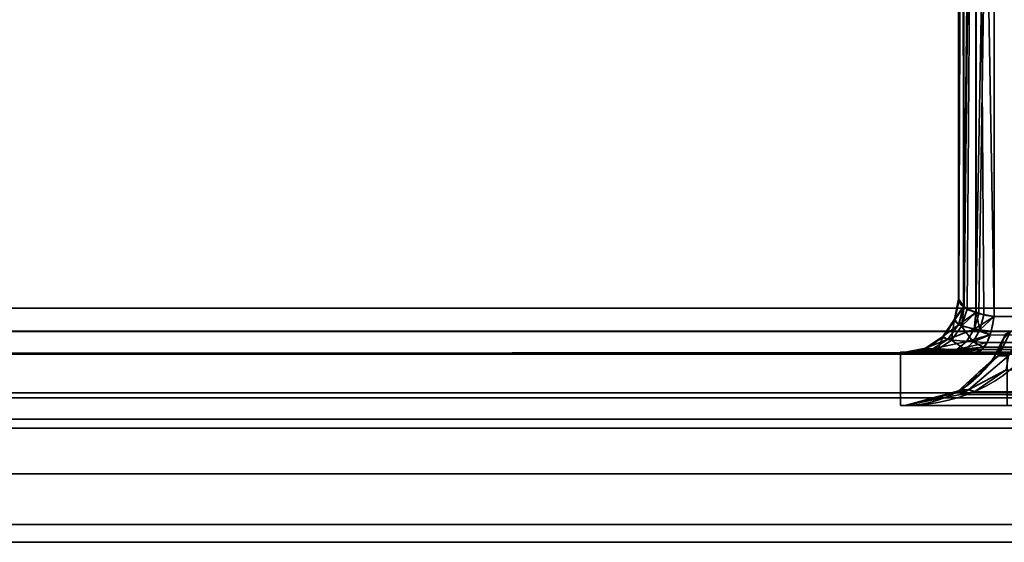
# Model space of a CAD drawing. Header units: millimetres. Extents: x -603 to 3703, y -115 to 249.
# Tile 678 of 1056: x 2448.02 to 2460.96, y -33.3 to -26.43. Entities that reach past the tile are written whole.
import ezdxf

# ---------------------------------------------------------------- set-up
doc = ezdxf.new("R2010")
doc.units = ezdxf.units.MM
doc.layers.add('151', color=7, linetype='Continuous', true_color=0xffffff)

# ---------------------------------------------------------------- blocks, each defined once
blk = doc.blocks.new('UG_SURFACE_204')
at = {"layer": '151', "color": 252, "linetype": 'Continuous', "lineweight": 35}
for points in [[(2470.868, -6.827, 1160.357), (2460.827, -16.868, 1160.357), (2460.827, -30.332, 1165.419), (2480.253, -30.332, 1172.723)], [(2460.57, -16.926, 1160.202), (2460.417, -17.002, 1160.001), (2460.424, -30.198, 1164.96)], [(2460.433, -30.196, 1007.545), (2460.417, -17.002, 1012.499), (2460.57, -16.926, 1012.298)], [(2460.582, -16.92, 1160.219), (2460.57, -16.926, 1160.202), (2460.424, -30.198, 1164.96)], [(2460.424, -30.198, 1164.96), (2460.433, -30.21, 1165.002), (2460.582, -16.92, 1160.219)], [(2460.433, -30.21, 1165.002), (2460.59, -30.278, 1165.234), (2460.582, -16.92, 1160.219)], [(2460.57, -16.926, 1012.298), (2460.475, -30.236, 1007.41), (2460.433, -30.196, 1007.545)], [(2460.57, -16.926, 1012.298), (2460.594, -30.276, 1007.272), (2460.475, -30.236, 1007.41)], [(2460.57, -16.926, 1012.298), (2460.582, -16.92, 1012.281), (2460.594, -30.276, 1007.272)], [(2460.599, -16.916, 1160.228), (2460.582, -16.92, 1160.219), (2460.59, -30.278, 1165.234)], [(2460.594, -30.276, 1007.272), (2460.582, -16.92, 1012.281), (2460.599, -16.916, 1012.272)], [(2460.827, -16.868, 1160.357), (2460.599, -16.916, 1160.228), (2460.59, -30.278, 1165.234)], [(2460.59, -30.278, 1165.234), (2460.627, -30.294, 1165.288), (2460.827, -16.868, 1160.357)], [(2460.599, -16.916, 1012.272), (2460.693, -30.31, 1007.157), (2460.594, -30.276, 1007.272)], [(2460.599, -16.916, 1012.272), (2460.827, -16.868, 1012.143), (2460.827, -30.332, 1007.081)], [(2460.599, -16.916, 1012.272), (2460.827, -30.332, 1007.081), (2460.693, -30.31, 1007.157)], [(2460.627, -30.294, 1165.288), (2460.827, -30.332, 1165.419), (2460.827, -16.868, 1160.357)], [(2484.332, -26.252, 999.777), (2480.253, -30.332, 999.777), (2460.827, -30.332, 1007.081), (2460.827, -16.868, 1012.143)], [(2460.417, -17.002, 1160.001), (2460.414, -17.007, 1159.987), (2460.359, -30.1, 1164.627)], [(2460.359, -30.1, 1164.627), (2460.424, -30.198, 1164.96), (2460.417, -17.002, 1160.001)], [(2460.414, -17.007, 1159.987), (2460.359, -17.1, 1159.739), (2460.359, -30.1, 1164.627)], [(2460.414, -17.007, 1012.513), (2460.365, -30.131, 1007.768), (2460.359, -30.1, 1007.873)], [(2460.359, -30.1, 1007.873), (2460.359, -17.1, 1012.761), (2460.414, -17.007, 1012.513)], [(2460.414, -17.007, 1012.513), (2460.433, -30.196, 1007.545), (2460.365, -30.131, 1007.768)], [(2460.414, -17.007, 1012.513), (2460.417, -17.002, 1012.499), (2460.433, -30.196, 1007.545)], [(2460.359, -30.1, 1007.873), (2460.359, -30.1, 1164.627), (2460.359, -17.1, 1159.739), (2460.359, -17.1, 1012.761)], [(2460.303, -30.389, 1007.761), (2460.365, -30.131, 1007.768), (2460.433, -30.196, 1007.545)], [(2460.365, -30.131, 1007.768), (2460.303, -30.389, 1007.761), (2460.306, -30.368, 1007.873)], [(2460.424, -30.198, 1164.96), (2460.359, -30.1, 1164.627), (2460.306, -30.368, 1164.627)], [(2460.306, -30.368, 1007.873), (2460.306, -30.368, 1164.627), (2460.359, -30.1, 1164.627), (2460.359, -30.1, 1007.873)], [(2460.306, -30.368, 1007.873), (2460.359, -30.1, 1007.873), (2460.365, -30.131, 1007.768)], [(2460.402, -30.459, 1007.365), (2460.303, -30.389, 1007.761), (2460.433, -30.196, 1007.545)], [(2460.306, -30.368, 1164.627), (2460.359, -30.442, 1165.036), (2460.424, -30.198, 1164.96)], [(2460.359, -30.442, 1165.036), (2460.433, -30.21, 1165.002), (2460.424, -30.198, 1164.96)], [(2460.59, -30.278, 1165.234), (2460.433, -30.21, 1165.002), (2460.359, -30.442, 1165.036)], [(2460.359, -30.442, 1165.036), (2460.565, -30.497, 1165.361), (2460.59, -30.278, 1165.234)], [(2460.433, -30.196, 1007.545), (2460.475, -30.236, 1007.41), (2460.402, -30.459, 1007.365)], [(2460.402, -30.459, 1007.365), (2460.475, -30.236, 1007.41), (2460.594, -30.276, 1007.272)], [(2460.639, -30.507, 1007.075), (2460.402, -30.459, 1007.365), (2460.594, -30.276, 1007.272)], [(2460.565, -30.497, 1165.361), (2460.627, -30.294, 1165.288), (2460.59, -30.278, 1165.234)], [(2460.594, -30.276, 1007.272), (2460.693, -30.31, 1007.157), (2460.639, -30.507, 1007.075)], [(2460.269, -30.641, 1007.282), (2460.151, -30.606, 1007.743), (2460.303, -30.389, 1007.761)], [(2460.303, -30.389, 1007.761), (2460.151, -30.606, 1007.743), (2460.154, -30.595, 1007.873)], [(2460.359, -30.442, 1165.036), (2460.306, -30.368, 1164.627), (2460.154, -30.595, 1164.627)], [(2460.154, -30.595, 1007.873), (2460.154, -30.595, 1164.627), (2460.306, -30.368, 1164.627), (2460.306, -30.368, 1007.873)], [(2460.154, -30.595, 1007.873), (2460.306, -30.368, 1007.873), (2460.303, -30.389, 1007.761)], [(2460.303, -30.389, 1007.761), (2460.402, -30.459, 1007.365), (2460.269, -30.641, 1007.282)], [(2460.827, -30.332, 1165.419), (2460.627, -30.294, 1165.288), (2460.565, -30.497, 1165.361)], [(2460.565, -30.497, 1165.361), (2460.791, -30.522, 1165.515), (2460.827, -30.332, 1165.419)], [(2460.639, -30.507, 1007.075), (2460.693, -30.31, 1007.157), (2460.827, -30.332, 1007.081)], [(2460.827, -30.332, 1007.081), (2460.791, -30.522, 1006.985), (2460.639, -30.507, 1007.075)], [(2480.253, -30.332, 1172.723), (2460.827, -30.332, 1165.419), (2460.791, -30.522, 1165.515)], [(2460.791, -30.522, 1165.515), (2480.2, -30.577, 1172.862), (2480.253, -30.332, 1172.723)], [(2480.253, -30.332, 999.777), (2480.2, -30.577, 999.638), (2460.791, -30.522, 1006.985)], [(2460.791, -30.522, 1006.985), (2460.827, -30.332, 1007.081), (2480.253, -30.332, 999.777)], [(2460.154, -30.595, 1164.627), (2460.218, -30.632, 1165.102), (2460.359, -30.442, 1165.036)], [(2460.565, -30.497, 1165.361), (2460.359, -30.442, 1165.036), (2460.218, -30.632, 1165.102)], [(2460.218, -30.632, 1165.102), (2460.465, -30.659, 1165.48), (2460.565, -30.497, 1165.361)], [(2460.554, -30.664, 1006.945), (2460.269, -30.641, 1007.282), (2460.402, -30.459, 1007.365)], [(2460.402, -30.459, 1007.365), (2460.639, -30.507, 1007.075), (2460.554, -30.664, 1006.945)], [(2460.565, -30.497, 1165.361), (2460.465, -30.659, 1165.48), (2460.773, -30.571, 1165.563)], [(2460.773, -30.571, 1006.937), (2460.554, -30.664, 1006.945), (2460.639, -30.507, 1007.075)], [(2460.773, -30.571, 1165.563), (2460.791, -30.522, 1165.515), (2460.565, -30.497, 1165.361)], [(2460.639, -30.507, 1007.075), (2460.791, -30.522, 1006.985), (2460.773, -30.571, 1006.937)], [(2460.791, -30.522, 1165.515), (2460.773, -30.571, 1165.563), (2480.2, -30.577, 1172.862)], [(2480.2, -30.577, 999.638), (2460.773, -30.571, 1006.937), (2460.791, -30.522, 1006.985)], [(2460.945, -30.632, 1164.35), (2461.045, -30.527, 1164.566), (2460.888, -30.848, 1164.697)], [(2461.017, -30.848, 1164.883), (2460.888, -30.848, 1164.697), (2461.045, -30.527, 1164.566), (2461.195, -30.527, 1164.782)], [(2460.888, -30.848, 1007.803), (2461.045, -30.527, 1007.934), (2460.945, -30.632, 1008.15)], [(2460.888, -30.848, 1007.803), (2461.017, -30.848, 1007.617), (2461.195, -30.527, 1007.718), (2461.045, -30.527, 1007.934)], [(2460.945, -30.632, 1164.35), (2460.98, -30.565, 1164.314), (2461.045, -30.527, 1164.566)], [(2461.045, -30.527, 1007.934), (2460.98, -30.565, 1008.186), (2460.945, -30.632, 1008.15)], [(2460.218, -30.632, 1165.102), (2460.154, -30.595, 1164.627), (2459.927, -30.747, 1164.627)], [(2459.927, -30.747, 1007.873), (2459.927, -30.747, 1164.627), (2460.154, -30.595, 1164.627), (2460.154, -30.595, 1007.873)], [(2459.927, -30.747, 1007.873), (2460.154, -30.595, 1007.873), (2460.151, -30.606, 1007.743)], [(2460.151, -30.606, 1007.743), (2459.929, -30.75, 1007.717), (2459.927, -30.747, 1007.873)], [(2459.927, -30.747, 1164.627), (2460.025, -30.757, 1165.191), (2460.218, -30.632, 1165.102)], [(2460.092, -30.759, 1007.173), (2459.929, -30.75, 1007.717), (2460.151, -30.606, 1007.743)], [(2460.465, -30.659, 1165.48), (2460.218, -30.632, 1165.102), (2460.025, -30.757, 1165.191)], [(2460.025, -30.757, 1165.191), (2460.337, -30.764, 1165.633), (2460.465, -30.659, 1165.48)], [(2460.151, -30.606, 1007.743), (2460.269, -30.641, 1007.282), (2460.092, -30.759, 1007.173)], [(2460.446, -30.765, 1006.781), (2460.092, -30.759, 1007.173), (2460.269, -30.641, 1007.282)], [(2460.269, -30.641, 1007.282), (2460.554, -30.664, 1006.945), (2460.446, -30.765, 1006.781)], [(2460.737, -30.671, 1165.659), (2460.465, -30.659, 1165.48), (2460.337, -30.764, 1165.633)], [(2460.691, -30.735, 1006.721), (2460.446, -30.765, 1006.781), (2460.554, -30.664, 1006.945)], [(2460.465, -30.659, 1165.48), (2460.737, -30.671, 1165.659), (2460.773, -30.571, 1165.563)], [(2460.773, -30.571, 1006.937), (2460.737, -30.671, 1006.841), (2460.554, -30.664, 1006.945)], [(2460.554, -30.664, 1006.945), (2460.737, -30.671, 1006.841), (2460.691, -30.735, 1006.721)], [(2480.2, -30.578, 999.637), (2460.691, -30.735, 1006.721), (2460.737, -30.671, 1006.841)], [(2480.2, -30.578, 999.637), (2480.118, -30.741, 999.42), (2460.691, -30.735, 1006.721)], [(2480.2, -30.578, 1172.863), (2460.773, -30.571, 1165.563), (2460.737, -30.671, 1165.659)], [(2480.2, -30.578, 999.637), (2460.737, -30.671, 1006.841), (2460.773, -30.571, 1006.937)], [(2480.118, -30.741, 1173.08), (2480.2, -30.578, 1172.863), (2460.737, -30.671, 1165.659)], [(2480.2, -30.578, 1172.863), (2480.2, -30.577, 1172.862), (2460.773, -30.571, 1165.563)], [(2460.773, -30.571, 1006.937), (2480.2, -30.577, 999.638), (2480.2, -30.578, 999.637)], [(2460.888, -30.848, 1164.697), (2460.811, -30.895, 1164.489), (2460.945, -30.632, 1164.35)], [(2460.811, -30.895, 1008.011), (2460.945, -30.632, 1164.35), (2460.811, -30.895, 1164.489)], [(2460.811, -30.895, 1008.011), (2460.945, -30.632, 1008.15), (2460.945, -30.632, 1164.35)], [(2460.945, -30.632, 1008.15), (2460.811, -30.895, 1008.011), (2460.888, -30.848, 1007.803)], [(2460.98, -30.565, 1164.314), (2460.945, -30.632, 1008.15), (2460.98, -30.565, 1008.186)], [(2460.98, -30.565, 1164.314), (2460.945, -30.632, 1164.35), (2460.945, -30.632, 1008.15)], [(2459.6, -30.8, 981.25), (2459.6, -30.8, 1166.25), (2459.659, -30.8, 1007.873)], [(2459.659, -30.8, 1007.873), (2459.67, -30.8, 1007.686), (2459.6, -30.8, 981.25)], [(2459.67, -30.8, 1007.686), (2459.891, -30.8, 1007.049), (2459.6, -30.8, 981.25)], [(2459.6, -30.8, 1166.25), (2459.659, -30.8, 1164.627), (2459.659, -30.8, 1007.873)], [(2459.6, -30.8, 1166.25), (2461, -30.8, 1166.25), (2460.594, -30.8, 1166.038)], [(2459.6, -30.8, 981.25), (2460.326, -30.8, 1006.599), (2460.594, -30.8, 1006.462)], [(2459.6, -30.8, 1166.25), (2459.806, -30.8, 1165.294), (2459.659, -30.8, 1164.627)], [(2460.594, -30.8, 1166.038), (2460.194, -30.8, 1165.803), (2459.6, -30.8, 1166.25)], [(2459.6, -30.8, 981.25), (2459.891, -30.8, 1007.049), (2460.326, -30.8, 1006.599)], [(2460.194, -30.8, 1165.803), (2459.806, -30.8, 1165.294), (2459.6, -30.8, 1166.25)], [(2460.594, -30.8, 1006.462), (2480.02, -30.8, 999.159), (2480.02, -30.8, 981.25), (2459.6, -30.8, 981.25)], [(2459.6, -31.5, 1166.25), (2459.6, -30.8, 1166.25), (2459.6, -30.8, 981.25), (2459.6, -31.5, 981.25)], [(2459.6, -31.5, 1166.25), (2461, -31.5, 1166.25), (2461, -30.8, 1166.25), (2459.6, -30.8, 1166.25)], [(2480.02, -31.5, 981.25), (2459.6, -31.5, 981.25), (2459.6, -30.8, 981.25), (2480.02, -30.8, 981.25)], [(2460.025, -30.757, 1165.191), (2459.927, -30.747, 1164.627), (2459.659, -30.8, 1164.627)], [(2459.659, -30.8, 1007.873), (2459.659, -30.8, 1164.627), (2459.927, -30.747, 1164.627), (2459.927, -30.747, 1007.873)], [(2459.659, -30.8, 1007.873), (2459.927, -30.747, 1007.873), (2459.929, -30.75, 1007.717)], [(2459.929, -30.75, 1007.717), (2459.67, -30.8, 1007.686), (2459.659, -30.8, 1007.873)], [(2459.659, -30.8, 1164.627), (2459.806, -30.8, 1165.294), (2460.025, -30.757, 1165.191)], [(2459.67, -30.8, 1007.686), (2459.929, -30.75, 1007.717), (2460.092, -30.759, 1007.173)], [(2460.092, -30.759, 1007.173), (2459.891, -30.8, 1007.049), (2459.67, -30.8, 1007.686)], [(2460.337, -30.764, 1165.633), (2460.025, -30.757, 1165.191), (2459.806, -30.8, 1165.294)], [(2459.806, -30.8, 1165.294), (2460.194, -30.8, 1165.803), (2460.337, -30.764, 1165.633)], [(2459.891, -30.8, 1007.049), (2460.092, -30.759, 1007.173), (2460.446, -30.765, 1006.781)], [(2460.446, -30.765, 1006.781), (2460.326, -30.8, 1006.599), (2459.891, -30.8, 1007.049)], [(2460.669, -30.767, 1165.839), (2460.337, -30.764, 1165.633), (2460.194, -30.8, 1165.803)], [(2460.194, -30.8, 1165.803), (2460.594, -30.8, 1166.038), (2460.669, -30.767, 1165.839)], [(2460.326, -30.8, 1006.599), (2460.446, -30.765, 1006.781), (2460.669, -30.767, 1006.661)], [(2460.669, -30.767, 1006.661), (2460.594, -30.8, 1006.462), (2460.326, -30.8, 1006.599)], [(2460.337, -30.764, 1165.633), (2460.691, -30.735, 1165.779), (2460.737, -30.671, 1165.659)], [(2460.337, -30.764, 1165.633), (2460.669, -30.767, 1165.839), (2460.691, -30.735, 1165.779)], [(2460.691, -30.735, 1006.721), (2460.669, -30.767, 1006.661), (2460.446, -30.765, 1006.781)], [(2480.117, -30.743, 999.417), (2460.594, -30.8, 1006.462), (2460.669, -30.767, 1006.661)], [(2480.117, -30.743, 999.417), (2480.02, -30.8, 999.159), (2460.594, -30.8, 1006.462)], [(2460.669, -30.767, 1165.839), (2460.594, -30.8, 1166.038), (2480.02, -30.8, 1173.341)], [(2480.02, -30.8, 1173.341), (2460.594, -30.8, 1166.038), (2461, -30.8, 1166.25)], [(2480.117, -30.743, 1173.082), (2460.691, -30.735, 1165.779), (2460.669, -30.767, 1165.839)], [(2480.117, -30.743, 999.417), (2460.669, -30.767, 1006.661), (2460.691, -30.735, 1006.721)], [(2480.02, -30.8, 1173.341), (2480.117, -30.743, 1173.082), (2460.669, -30.767, 1165.839)], [(2460.737, -30.671, 1165.659), (2460.691, -30.735, 1165.779), (2480.118, -30.741, 1173.08)], [(2480.117, -30.743, 1173.082), (2480.118, -30.741, 1173.08), (2460.691, -30.735, 1165.779)], [(2460.691, -30.735, 1006.721), (2480.118, -30.741, 999.42), (2480.117, -30.743, 999.417)], [(2460.626, -31.065, 1164.682), (2460.888, -30.848, 1164.697), (2460.415, -31.295, 1165.082)], [(2460.491, -31.295, 1165.191), (2460.415, -31.295, 1165.082), (2460.888, -30.848, 1164.697), (2461.017, -30.848, 1164.883)], [(2460.415, -31.295, 1007.418), (2460.888, -30.848, 1007.803), (2460.626, -31.065, 1007.818)], [(2460.415, -31.295, 1007.418), (2460.491, -31.295, 1007.309), (2461.017, -30.848, 1007.617), (2460.888, -30.848, 1007.803)], [(2460.491, -31.295, 1165.191), (2461.017, -30.848, 1164.883), (2460.988, -31.031, 1165.113)], [(2460.988, -31.031, 1007.387), (2461.017, -30.848, 1007.617), (2460.491, -31.295, 1007.309)], [(2460.626, -31.065, 1164.682), (2460.811, -30.895, 1164.489), (2460.888, -30.848, 1164.697)], [(2460.888, -30.848, 1007.803), (2460.811, -30.895, 1008.011), (2460.626, -31.065, 1007.818)], [(2460.811, -30.895, 1164.489), (2460.626, -31.065, 1007.818), (2460.811, -30.895, 1008.011)], [(2460.811, -30.895, 1164.489), (2460.626, -31.065, 1164.682), (2460.626, -31.065, 1007.818)], [(2460.988, -31.031, 1165.113), (2460.573, -31.318, 1165.292), (2460.491, -31.295, 1165.191)], [(2460.491, -31.295, 1007.309), (2460.573, -31.318, 1007.208), (2460.988, -31.031, 1007.387)], [(2480.217, -31.382, 1172.819), (2460.573, -31.318, 1165.292), (2460.988, -31.031, 1165.113)], [(2460.988, -31.031, 1007.387), (2460.573, -31.318, 1007.208), (2480.217, -31.382, 999.681)], [(2460.415, -31.295, 1165.082), (2460.35, -31.318, 1164.969), (2460.626, -31.065, 1164.682)], [(2460.35, -31.318, 1007.531), (2460.626, -31.065, 1164.682), (2460.35, -31.318, 1164.969)], [(2460.35, -31.318, 1007.531), (2460.626, -31.065, 1007.818), (2460.626, -31.065, 1164.682)], [(2460.626, -31.065, 1007.818), (2460.35, -31.318, 1007.531), (2460.415, -31.295, 1007.418)], [(2460.415, -31.295, 1165.082), (2459.659, -31.5, 1165.686), (2460.186, -31.361, 1165.139)], [(2460.388, -31.355, 1165.372), (2459.659, -31.5, 1165.686), (2460.491, -31.295, 1165.191)], [(2459.659, -31.5, 1165.686), (2460.415, -31.295, 1165.082), (2460.491, -31.295, 1165.191)], [(2460.491, -31.295, 1007.309), (2459.659, -31.5, 1006.814), (2460.388, -31.355, 1007.128)], [(2460.186, -31.361, 1007.361), (2459.659, -31.5, 1006.814), (2460.415, -31.295, 1007.418)], [(2459.659, -31.5, 1006.814), (2460.491, -31.295, 1007.309), (2460.415, -31.295, 1007.418)], [(2460.186, -31.361, 1165.139), (2460.35, -31.318, 1164.969), (2460.415, -31.295, 1165.082)], [(2460.415, -31.295, 1007.418), (2460.35, -31.318, 1007.531), (2460.186, -31.361, 1007.361)], [(2460.35, -31.318, 1164.969), (2460.186, -31.361, 1007.361), (2460.35, -31.318, 1007.531)], [(2460.35, -31.318, 1164.969), (2460.186, -31.361, 1165.139), (2460.186, -31.361, 1007.361)], [(2460.491, -31.295, 1165.191), (2460.573, -31.318, 1165.292), (2460.388, -31.355, 1165.372)], [(2460.388, -31.355, 1007.128), (2460.573, -31.318, 1007.208), (2460.491, -31.295, 1007.309)], [(2480.217, -31.382, 1172.819), (2460.388, -31.355, 1165.372), (2460.573, -31.318, 1165.292)], [(2460.573, -31.318, 1007.208), (2460.388, -31.355, 1007.128), (2480.217, -31.382, 999.681)], [(2480.02, -31.5, 1173.341), (2459.659, -31.5, 1165.686), (2460.388, -31.355, 1165.372)], [(2460.388, -31.355, 1007.128), (2459.659, -31.5, 1006.814), (2480.02, -31.5, 999.159)], [(2460.186, -31.361, 1007.361), (2460.186, -31.361, 1165.139), (2459.659, -31.5, 1165.686), (2459.659, -31.5, 1006.814)], [(2460.388, -31.355, 1165.372), (2480.217, -31.382, 1172.819), (2480.215, -31.386, 1172.824)], [(2460.388, -31.355, 1165.372), (2480.215, -31.386, 1172.824), (2480.02, -31.5, 1173.341)], [(2480.02, -31.5, 999.159), (2480.215, -31.386, 999.676), (2460.388, -31.355, 1007.128)], [(2480.215, -31.386, 999.676), (2480.217, -31.382, 999.681), (2460.388, -31.355, 1007.128)], [(2459.6, -31.5, 1166.25), (2459.6, -31.5, 981.25), (2459.659, -31.5, 1006.814), (2459.659, -31.5, 1165.686)], [(2459.6, -31.5, 981.25), (2480.02, -31.5, 981.25), (2480.02, -31.5, 999.159), (2459.659, -31.5, 1006.814)], [(2459.659, -31.5, 1165.686), (2461, -31.5, 1166.25), (2459.6, -31.5, 1166.25)], [(2461, -31.5, 1166.25), (2459.659, -31.5, 1165.686), (2480.02, -31.5, 1173.341)]]:
    blk.add_3dface(points, dxfattribs=at)
blk = doc.blocks.new('UG_SURFACE_220')
at = {"layer": '151', "color": 252, "linetype": 'Continuous', "lineweight": 35}
for points in [[(2470.868, -6.827, 1160.357), (2460.827, -16.868, 1160.357), (2460.827, -30.332, 1165.419), (2480.253, -30.332, 1172.723)], [(2460.57, -16.926, 1160.202), (2460.417, -17.002, 1160.001), (2460.424, -30.198, 1164.96)], [(2460.433, -30.196, 1007.545), (2460.417, -17.002, 1012.499), (2460.57, -16.926, 1012.298)], [(2460.582, -16.92, 1160.219), (2460.57, -16.926, 1160.202), (2460.424, -30.198, 1164.96)], [(2460.424, -30.198, 1164.96), (2460.433, -30.21, 1165.002), (2460.582, -16.92, 1160.219)], [(2460.433, -30.21, 1165.002), (2460.59, -30.278, 1165.234), (2460.582, -16.92, 1160.219)], [(2460.57, -16.926, 1012.298), (2460.475, -30.236, 1007.41), (2460.433, -30.196, 1007.545)], [(2460.57, -16.926, 1012.298), (2460.594, -30.276, 1007.272), (2460.475, -30.236, 1007.41)], [(2460.57, -16.926, 1012.298), (2460.582, -16.92, 1012.281), (2460.594, -30.276, 1007.272)], [(2460.599, -16.916, 1160.228), (2460.582, -16.92, 1160.219), (2460.59, -30.278, 1165.234)], [(2460.594, -30.276, 1007.272), (2460.582, -16.92, 1012.281), (2460.599, -16.916, 1012.272)], [(2460.827, -16.868, 1160.357), (2460.599, -16.916, 1160.228), (2460.59, -30.278, 1165.234)], [(2460.59, -30.278, 1165.234), (2460.627, -30.294, 1165.288), (2460.827, -16.868, 1160.357)], [(2460.599, -16.916, 1012.272), (2460.693, -30.31, 1007.157), (2460.594, -30.276, 1007.272)], [(2460.599, -16.916, 1012.272), (2460.827, -16.868, 1012.143), (2460.827, -30.332, 1007.081)], [(2460.599, -16.916, 1012.272), (2460.827, -30.332, 1007.081), (2460.693, -30.31, 1007.157)], [(2460.627, -30.294, 1165.288), (2460.827, -30.332, 1165.419), (2460.827, -16.868, 1160.357)], [(2484.332, -26.252, 999.777), (2480.253, -30.332, 999.777), (2460.827, -30.332, 1007.081), (2460.827, -16.868, 1012.143)], [(2460.417, -17.002, 1160.001), (2460.414, -17.007, 1159.987), (2460.359, -30.1, 1164.627)], [(2460.359, -30.1, 1164.627), (2460.424, -30.198, 1164.96), (2460.417, -17.002, 1160.001)], [(2460.414, -17.007, 1159.987), (2460.359, -17.1, 1159.739), (2460.359, -30.1, 1164.627)], [(2460.414, -17.007, 1012.513), (2460.365, -30.131, 1007.768), (2460.359, -30.1, 1007.873)], [(2460.359, -30.1, 1007.873), (2460.359, -17.1, 1012.761), (2460.414, -17.007, 1012.513)], [(2460.414, -17.007, 1012.513), (2460.433, -30.196, 1007.545), (2460.365, -30.131, 1007.768)], [(2460.414, -17.007, 1012.513), (2460.417, -17.002, 1012.499), (2460.433, -30.196, 1007.545)], [(2460.359, -30.1, 1007.873), (2460.359, -30.1, 1164.627), (2460.359, -17.1, 1159.739), (2460.359, -17.1, 1012.761)], [(2460.303, -30.389, 1007.761), (2460.365, -30.131, 1007.768), (2460.433, -30.196, 1007.545)], [(2460.365, -30.131, 1007.768), (2460.303, -30.389, 1007.761), (2460.306, -30.368, 1007.873)], [(2460.424, -30.198, 1164.96), (2460.359, -30.1, 1164.627), (2460.306, -30.368, 1164.627)], [(2460.306, -30.368, 1007.873), (2460.306, -30.368, 1164.627), (2460.359, -30.1, 1164.627), (2460.359, -30.1, 1007.873)], [(2460.306, -30.368, 1007.873), (2460.359, -30.1, 1007.873), (2460.365, -30.131, 1007.768)], [(2460.402, -30.459, 1007.365), (2460.303, -30.389, 1007.761), (2460.433, -30.196, 1007.545)], [(2460.306, -30.368, 1164.627), (2460.359, -30.442, 1165.036), (2460.424, -30.198, 1164.96)], [(2460.359, -30.442, 1165.036), (2460.433, -30.21, 1165.002), (2460.424, -30.198, 1164.96)], [(2460.59, -30.278, 1165.234), (2460.433, -30.21, 1165.002), (2460.359, -30.442, 1165.036)], [(2460.359, -30.442, 1165.036), (2460.565, -30.497, 1165.361), (2460.59, -30.278, 1165.234)], [(2460.433, -30.196, 1007.545), (2460.475, -30.236, 1007.41), (2460.402, -30.459, 1007.365)], [(2460.402, -30.459, 1007.365), (2460.475, -30.236, 1007.41), (2460.594, -30.276, 1007.272)], [(2460.639, -30.507, 1007.075), (2460.402, -30.459, 1007.365), (2460.594, -30.276, 1007.272)], [(2460.565, -30.497, 1165.361), (2460.627, -30.294, 1165.288), (2460.59, -30.278, 1165.234)], [(2460.594, -30.276, 1007.272), (2460.693, -30.31, 1007.157), (2460.639, -30.507, 1007.075)], [(2460.269, -30.641, 1007.282), (2460.151, -30.606, 1007.743), (2460.303, -30.389, 1007.761)], [(2460.303, -30.389, 1007.761), (2460.151, -30.606, 1007.743), (2460.154, -30.595, 1007.873)], [(2460.359, -30.442, 1165.036), (2460.306, -30.368, 1164.627), (2460.154, -30.595, 1164.627)], [(2460.154, -30.595, 1007.873), (2460.154, -30.595, 1164.627), (2460.306, -30.368, 1164.627), (2460.306, -30.368, 1007.873)], [(2460.154, -30.595, 1007.873), (2460.306, -30.368, 1007.873), (2460.303, -30.389, 1007.761)], [(2460.303, -30.389, 1007.761), (2460.402, -30.459, 1007.365), (2460.269, -30.641, 1007.282)], [(2460.827, -30.332, 1165.419), (2460.627, -30.294, 1165.288), (2460.565, -30.497, 1165.361)], [(2460.565, -30.497, 1165.361), (2460.791, -30.522, 1165.515), (2460.827, -30.332, 1165.419)], [(2460.639, -30.507, 1007.075), (2460.693, -30.31, 1007.157), (2460.827, -30.332, 1007.081)], [(2460.827, -30.332, 1007.081), (2460.791, -30.522, 1006.985), (2460.639, -30.507, 1007.075)], [(2480.253, -30.332, 1172.723), (2460.827, -30.332, 1165.419), (2460.791, -30.522, 1165.515)], [(2460.791, -30.522, 1165.515), (2480.2, -30.577, 1172.862), (2480.253, -30.332, 1172.723)], [(2480.253, -30.332, 999.777), (2480.2, -30.577, 999.638), (2460.791, -30.522, 1006.985)], [(2460.791, -30.522, 1006.985), (2460.827, -30.332, 1007.081), (2480.253, -30.332, 999.777)], [(2460.154, -30.595, 1164.627), (2460.218, -30.632, 1165.102), (2460.359, -30.442, 1165.036)], [(2460.565, -30.497, 1165.361), (2460.359, -30.442, 1165.036), (2460.218, -30.632, 1165.102)], [(2460.218, -30.632, 1165.102), (2460.465, -30.659, 1165.48), (2460.565, -30.497, 1165.361)], [(2460.554, -30.664, 1006.945), (2460.269, -30.641, 1007.282), (2460.402, -30.459, 1007.365)], [(2460.402, -30.459, 1007.365), (2460.639, -30.507, 1007.075), (2460.554, -30.664, 1006.945)], [(2460.565, -30.497, 1165.361), (2460.465, -30.659, 1165.48), (2460.773, -30.571, 1165.563)], [(2460.773, -30.571, 1006.937), (2460.554, -30.664, 1006.945), (2460.639, -30.507, 1007.075)], [(2460.773, -30.571, 1165.563), (2460.791, -30.522, 1165.515), (2460.565, -30.497, 1165.361)], [(2460.639, -30.507, 1007.075), (2460.791, -30.522, 1006.985), (2460.773, -30.571, 1006.937)], [(2460.791, -30.522, 1165.515), (2460.773, -30.571, 1165.563), (2480.2, -30.577, 1172.862)], [(2480.2, -30.577, 999.638), (2460.773, -30.571, 1006.937), (2460.791, -30.522, 1006.985)], [(2460.945, -30.632, 1164.35), (2461.045, -30.527, 1164.566), (2460.888, -30.848, 1164.697)], [(2461.017, -30.848, 1164.883), (2460.888, -30.848, 1164.697), (2461.045, -30.527, 1164.566), (2461.195, -30.527, 1164.782)], [(2460.888, -30.848, 1007.803), (2461.045, -30.527, 1007.934), (2460.945, -30.632, 1008.15)], [(2460.888, -30.848, 1007.803), (2461.017, -30.848, 1007.617), (2461.195, -30.527, 1007.718), (2461.045, -30.527, 1007.934)], [(2460.945, -30.632, 1164.35), (2460.98, -30.565, 1164.314), (2461.045, -30.527, 1164.566)], [(2461.045, -30.527, 1007.934), (2460.98, -30.565, 1008.186), (2460.945, -30.632, 1008.15)], [(2460.218, -30.632, 1165.102), (2460.154, -30.595, 1164.627), (2459.927, -30.747, 1164.627)], [(2459.927, -30.747, 1007.873), (2459.927, -30.747, 1164.627), (2460.154, -30.595, 1164.627), (2460.154, -30.595, 1007.873)], [(2459.927, -30.747, 1007.873), (2460.154, -30.595, 1007.873), (2460.151, -30.606, 1007.743)], [(2460.151, -30.606, 1007.743), (2459.929, -30.75, 1007.717), (2459.927, -30.747, 1007.873)], [(2459.927, -30.747, 1164.627), (2460.025, -30.757, 1165.191), (2460.218, -30.632, 1165.102)], [(2460.092, -30.759, 1007.173), (2459.929, -30.75, 1007.717), (2460.151, -30.606, 1007.743)], [(2460.465, -30.659, 1165.48), (2460.218, -30.632, 1165.102), (2460.025, -30.757, 1165.191)], [(2460.025, -30.757, 1165.191), (2460.337, -30.764, 1165.633), (2460.465, -30.659, 1165.48)], [(2460.151, -30.606, 1007.743), (2460.269, -30.641, 1007.282), (2460.092, -30.759, 1007.173)], [(2460.446, -30.765, 1006.781), (2460.092, -30.759, 1007.173), (2460.269, -30.641, 1007.282)], [(2460.269, -30.641, 1007.282), (2460.554, -30.664, 1006.945), (2460.446, -30.765, 1006.781)], [(2460.737, -30.671, 1165.659), (2460.465, -30.659, 1165.48), (2460.337, -30.764, 1165.633)], [(2460.691, -30.735, 1006.721), (2460.446, -30.765, 1006.781), (2460.554, -30.664, 1006.945)], [(2460.465, -30.659, 1165.48), (2460.737, -30.671, 1165.659), (2460.773, -30.571, 1165.563)], [(2460.773, -30.571, 1006.937), (2460.737, -30.671, 1006.841), (2460.554, -30.664, 1006.945)], [(2460.554, -30.664, 1006.945), (2460.737, -30.671, 1006.841), (2460.691, -30.735, 1006.721)], [(2480.2, -30.578, 999.637), (2460.691, -30.735, 1006.721), (2460.737, -30.671, 1006.841)], [(2480.2, -30.578, 999.637), (2480.118, -30.741, 999.42), (2460.691, -30.735, 1006.721)], [(2480.2, -30.578, 1172.863), (2460.773, -30.571, 1165.563), (2460.737, -30.671, 1165.659)], [(2480.2, -30.578, 999.637), (2460.737, -30.671, 1006.841), (2460.773, -30.571, 1006.937)], [(2480.118, -30.741, 1173.08), (2480.2, -30.578, 1172.863), (2460.737, -30.671, 1165.659)], [(2480.2, -30.578, 1172.863), (2480.2, -30.577, 1172.862), (2460.773, -30.571, 1165.563)], [(2460.773, -30.571, 1006.937), (2480.2, -30.577, 999.638), (2480.2, -30.578, 999.637)], [(2460.888, -30.848, 1164.697), (2460.811, -30.895, 1164.489), (2460.945, -30.632, 1164.35)], [(2460.811, -30.895, 1008.011), (2460.945, -30.632, 1164.35), (2460.811, -30.895, 1164.489)], [(2460.811, -30.895, 1008.011), (2460.945, -30.632, 1008.15), (2460.945, -30.632, 1164.35)], [(2460.945, -30.632, 1008.15), (2460.811, -30.895, 1008.011), (2460.888, -30.848, 1007.803)], [(2460.98, -30.565, 1164.314), (2460.945, -30.632, 1008.15), (2460.98, -30.565, 1008.186)], [(2460.98, -30.565, 1164.314), (2460.945, -30.632, 1164.35), (2460.945, -30.632, 1008.15)], [(2459.6, -30.8, 981.25), (2459.6, -30.8, 1166.25), (2459.659, -30.8, 1007.873)], [(2459.659, -30.8, 1007.873), (2459.67, -30.8, 1007.686), (2459.6, -30.8, 981.25)], [(2459.67, -30.8, 1007.686), (2459.891, -30.8, 1007.049), (2459.6, -30.8, 981.25)], [(2459.6, -30.8, 1166.25), (2459.659, -30.8, 1164.627), (2459.659, -30.8, 1007.873)], [(2459.6, -30.8, 1166.25), (2461, -30.8, 1166.25), (2460.594, -30.8, 1166.038)], [(2459.6, -30.8, 981.25), (2460.326, -30.8, 1006.599), (2460.594, -30.8, 1006.462)], [(2459.6, -30.8, 1166.25), (2459.806, -30.8, 1165.294), (2459.659, -30.8, 1164.627)], [(2460.594, -30.8, 1166.038), (2460.194, -30.8, 1165.803), (2459.6, -30.8, 1166.25)], [(2459.6, -30.8, 981.25), (2459.891, -30.8, 1007.049), (2460.326, -30.8, 1006.599)], [(2460.194, -30.8, 1165.803), (2459.806, -30.8, 1165.294), (2459.6, -30.8, 1166.25)], [(2460.594, -30.8, 1006.462), (2480.02, -30.8, 999.159), (2480.02, -30.8, 981.25), (2459.6, -30.8, 981.25)], [(2459.6, -31.5, 1166.25), (2459.6, -30.8, 1166.25), (2459.6, -30.8, 981.25), (2459.6, -31.5, 981.25)], [(2459.6, -31.5, 1166.25), (2461, -31.5, 1166.25), (2461, -30.8, 1166.25), (2459.6, -30.8, 1166.25)], [(2480.02, -31.5, 981.25), (2459.6, -31.5, 981.25), (2459.6, -30.8, 981.25), (2480.02, -30.8, 981.25)], [(2460.025, -30.757, 1165.191), (2459.927, -30.747, 1164.627), (2459.659, -30.8, 1164.627)], [(2459.659, -30.8, 1007.873), (2459.659, -30.8, 1164.627), (2459.927, -30.747, 1164.627), (2459.927, -30.747, 1007.873)], [(2459.659, -30.8, 1007.873), (2459.927, -30.747, 1007.873), (2459.929, -30.75, 1007.717)], [(2459.929, -30.75, 1007.717), (2459.67, -30.8, 1007.686), (2459.659, -30.8, 1007.873)], [(2459.659, -30.8, 1164.627), (2459.806, -30.8, 1165.294), (2460.025, -30.757, 1165.191)], [(2459.67, -30.8, 1007.686), (2459.929, -30.75, 1007.717), (2460.092, -30.759, 1007.173)], [(2460.092, -30.759, 1007.173), (2459.891, -30.8, 1007.049), (2459.67, -30.8, 1007.686)], [(2460.337, -30.764, 1165.633), (2460.025, -30.757, 1165.191), (2459.806, -30.8, 1165.294)], [(2459.806, -30.8, 1165.294), (2460.194, -30.8, 1165.803), (2460.337, -30.764, 1165.633)], [(2459.891, -30.8, 1007.049), (2460.092, -30.759, 1007.173), (2460.446, -30.765, 1006.781)], [(2460.446, -30.765, 1006.781), (2460.326, -30.8, 1006.599), (2459.891, -30.8, 1007.049)], [(2460.669, -30.767, 1165.839), (2460.337, -30.764, 1165.633), (2460.194, -30.8, 1165.803)], [(2460.194, -30.8, 1165.803), (2460.594, -30.8, 1166.038), (2460.669, -30.767, 1165.839)], [(2460.326, -30.8, 1006.599), (2460.446, -30.765, 1006.781), (2460.669, -30.767, 1006.661)], [(2460.669, -30.767, 1006.661), (2460.594, -30.8, 1006.462), (2460.326, -30.8, 1006.599)], [(2460.337, -30.764, 1165.633), (2460.691, -30.735, 1165.779), (2460.737, -30.671, 1165.659)], [(2460.337, -30.764, 1165.633), (2460.669, -30.767, 1165.839), (2460.691, -30.735, 1165.779)], [(2460.691, -30.735, 1006.721), (2460.669, -30.767, 1006.661), (2460.446, -30.765, 1006.781)], [(2480.117, -30.743, 999.417), (2460.594, -30.8, 1006.462), (2460.669, -30.767, 1006.661)], [(2480.117, -30.743, 999.417), (2480.02, -30.8, 999.159), (2460.594, -30.8, 1006.462)], [(2460.669, -30.767, 1165.839), (2460.594, -30.8, 1166.038), (2480.02, -30.8, 1173.341)], [(2480.02, -30.8, 1173.341), (2460.594, -30.8, 1166.038), (2461, -30.8, 1166.25)], [(2480.117, -30.743, 1173.082), (2460.691, -30.735, 1165.779), (2460.669, -30.767, 1165.839)], [(2480.117, -30.743, 999.417), (2460.669, -30.767, 1006.661), (2460.691, -30.735, 1006.721)], [(2480.02, -30.8, 1173.341), (2480.117, -30.743, 1173.082), (2460.669, -30.767, 1165.839)], [(2460.737, -30.671, 1165.659), (2460.691, -30.735, 1165.779), (2480.118, -30.741, 1173.08)], [(2480.117, -30.743, 1173.082), (2480.118, -30.741, 1173.08), (2460.691, -30.735, 1165.779)], [(2460.691, -30.735, 1006.721), (2480.118, -30.741, 999.42), (2480.117, -30.743, 999.417)], [(2460.626, -31.065, 1164.682), (2460.888, -30.848, 1164.697), (2460.415, -31.295, 1165.082)], [(2460.491, -31.295, 1165.191), (2460.415, -31.295, 1165.082), (2460.888, -30.848, 1164.697), (2461.017, -30.848, 1164.883)], [(2460.415, -31.295, 1007.418), (2460.888, -30.848, 1007.803), (2460.626, -31.065, 1007.818)], [(2460.415, -31.295, 1007.418), (2460.491, -31.295, 1007.309), (2461.017, -30.848, 1007.617), (2460.888, -30.848, 1007.803)], [(2460.491, -31.295, 1165.191), (2461.017, -30.848, 1164.883), (2460.988, -31.031, 1165.113)], [(2460.988, -31.031, 1007.387), (2461.017, -30.848, 1007.617), (2460.491, -31.295, 1007.309)], [(2460.626, -31.065, 1164.682), (2460.811, -30.895, 1164.489), (2460.888, -30.848, 1164.697)], [(2460.888, -30.848, 1007.803), (2460.811, -30.895, 1008.011), (2460.626, -31.065, 1007.818)], [(2460.811, -30.895, 1164.489), (2460.626, -31.065, 1007.818), (2460.811, -30.895, 1008.011)], [(2460.811, -30.895, 1164.489), (2460.626, -31.065, 1164.682), (2460.626, -31.065, 1007.818)], [(2460.988, -31.031, 1165.113), (2460.573, -31.318, 1165.292), (2460.491, -31.295, 1165.191)], [(2460.491, -31.295, 1007.309), (2460.573, -31.318, 1007.208), (2460.988, -31.031, 1007.387)], [(2480.217, -31.382, 1172.819), (2460.573, -31.318, 1165.292), (2460.988, -31.031, 1165.113)], [(2460.988, -31.031, 1007.387), (2460.573, -31.318, 1007.208), (2480.217, -31.382, 999.681)], [(2460.415, -31.295, 1165.082), (2460.35, -31.318, 1164.969), (2460.626, -31.065, 1164.682)], [(2460.35, -31.318, 1007.531), (2460.626, -31.065, 1164.682), (2460.35, -31.318, 1164.969)], [(2460.35, -31.318, 1007.531), (2460.626, -31.065, 1007.818), (2460.626, -31.065, 1164.682)], [(2460.626, -31.065, 1007.818), (2460.35, -31.318, 1007.531), (2460.415, -31.295, 1007.418)], [(2460.415, -31.295, 1165.082), (2459.659, -31.5, 1165.686), (2460.186, -31.361, 1165.139)], [(2460.388, -31.355, 1165.372), (2459.659, -31.5, 1165.686), (2460.491, -31.295, 1165.191)], [(2459.659, -31.5, 1165.686), (2460.415, -31.295, 1165.082), (2460.491, -31.295, 1165.191)], [(2460.491, -31.295, 1007.309), (2459.659, -31.5, 1006.814), (2460.388, -31.355, 1007.128)], [(2460.186, -31.361, 1007.361), (2459.659, -31.5, 1006.814), (2460.415, -31.295, 1007.418)], [(2459.659, -31.5, 1006.814), (2460.491, -31.295, 1007.309), (2460.415, -31.295, 1007.418)], [(2460.186, -31.361, 1165.139), (2460.35, -31.318, 1164.969), (2460.415, -31.295, 1165.082)], [(2460.415, -31.295, 1007.418), (2460.35, -31.318, 1007.531), (2460.186, -31.361, 1007.361)], [(2460.35, -31.318, 1164.969), (2460.186, -31.361, 1007.361), (2460.35, -31.318, 1007.531)], [(2460.35, -31.318, 1164.969), (2460.186, -31.361, 1165.139), (2460.186, -31.361, 1007.361)], [(2460.491, -31.295, 1165.191), (2460.573, -31.318, 1165.292), (2460.388, -31.355, 1165.372)], [(2460.388, -31.355, 1007.128), (2460.573, -31.318, 1007.208), (2460.491, -31.295, 1007.309)], [(2480.217, -31.382, 1172.819), (2460.388, -31.355, 1165.372), (2460.573, -31.318, 1165.292)], [(2460.573, -31.318, 1007.208), (2460.388, -31.355, 1007.128), (2480.217, -31.382, 999.681)], [(2480.02, -31.5, 1173.341), (2459.659, -31.5, 1165.686), (2460.388, -31.355, 1165.372)], [(2460.388, -31.355, 1007.128), (2459.659, -31.5, 1006.814), (2480.02, -31.5, 999.159)], [(2460.186, -31.361, 1007.361), (2460.186, -31.361, 1165.139), (2459.659, -31.5, 1165.686), (2459.659, -31.5, 1006.814)], [(2460.388, -31.355, 1165.372), (2480.217, -31.382, 1172.819), (2480.215, -31.386, 1172.824)], [(2460.388, -31.355, 1165.372), (2480.215, -31.386, 1172.824), (2480.02, -31.5, 1173.341)], [(2480.02, -31.5, 999.159), (2480.215, -31.386, 999.676), (2460.388, -31.355, 1007.128)], [(2480.215, -31.386, 999.676), (2480.217, -31.382, 999.681), (2460.388, -31.355, 1007.128)], [(2459.6, -31.5, 1166.25), (2459.6, -31.5, 981.25), (2459.659, -31.5, 1006.814), (2459.659, -31.5, 1165.686)], [(2459.6, -31.5, 981.25), (2480.02, -31.5, 981.25), (2480.02, -31.5, 999.159), (2459.659, -31.5, 1006.814)], [(2459.659, -31.5, 1165.686), (2461, -31.5, 1166.25), (2459.6, -31.5, 1166.25)], [(2461, -31.5, 1166.25), (2459.659, -31.5, 1165.686), (2480.02, -31.5, 1173.341)]]:
    blk.add_3dface(points, dxfattribs=at)
blk = doc.blocks.new('UG_SURFACE_228')
at = {"layer": '151', "color": 252, "linetype": 'Continuous', "lineweight": 35}
for points in [[(2483.92, -31.8, 2023.33), (2483.92, -31.8, -7.75), (2435.08, -31.8, -7.75), (2435.08, -31.8, 2072.17)], [(2435.08, -33.3, 2072.17), (2483.92, -33.3, 2023.33), (2483.92, -31.8, 2023.33), (2435.08, -31.8, 2072.17)], [(2483.92, -33.3, -7.75), (2435.08, -33.3, -7.75), (2435.08, -31.8, -7.75), (2483.92, -31.8, -7.75)], [(2483.92, -33.3, 2023.33), (2435.08, -33.3, 2072.17), (2435.08, -33.3, -7.75), (2483.92, -33.3, -7.75)]]:
    blk.add_3dface(points, dxfattribs=at)
blk = doc.blocks.new('UG_SURFACE_229')
at = {"layer": '151', "color": 252, "linetype": 'Continuous', "lineweight": 35}
for points in [[(2483.92, -31.8, 2023.33), (2483.92, -31.8, -7.75), (2435.08, -31.8, -7.75), (2435.08, -31.8, 2072.17)], [(2435.08, -33.3, 2072.17), (2483.92, -33.3, 2023.33), (2483.92, -31.8, 2023.33), (2435.08, -31.8, 2072.17)], [(2483.92, -33.3, -7.75), (2435.08, -33.3, -7.75), (2435.08, -31.8, -7.75), (2483.92, -31.8, -7.75)], [(2483.92, -33.3, 2023.33), (2435.08, -33.3, 2072.17), (2435.08, -33.3, -7.75), (2483.92, -33.3, -7.75)]]:
    blk.add_3dface(points, dxfattribs=at)
blk = doc.blocks.new('UG_SURFACE_230')
at = {"layer": '151', "color": 252, "linetype": 'Continuous', "lineweight": 35}
for points in [[(2432, -13.3, 2075.25), (2432, -30.22, 2075.25), (3568, -30.22, 2075.25), (3568, -13.3, 2075.25)], [(2433.5, -13.3, 2073.75), (3566.5, -13.3, 2073.75), (3566.5, -30.22, 2073.75), (2433.5, -30.22, 2073.75)], [(3568, -30.22, 2075.25), (2432, -30.22, 2075.25), (2432.059, -30.821, 2075.191)], [(3567.941, -30.821, 2075.191), (3568, -30.22, 2075.25), (2432.059, -30.821, 2075.191)], [(2433.53, -30.528, 2073.72), (2433.5, -30.22, 2073.75), (3566.5, -30.22, 2073.75)], [(2433.53, -30.528, 2073.72), (3566.5, -30.22, 2073.75), (3566.47, -30.528, 2073.72)], [(3566.47, -30.528, 2073.72), (3566.38, -30.825, 2073.63), (2433.62, -30.825, 2073.63), (2433.53, -30.528, 2073.72)], [(2432.059, -30.821, 2075.191), (2432.235, -31.399, 2075.016), (3567.765, -31.399, 2075.016), (3567.941, -30.821, 2075.191)], [(3566.037, -31.337, 2073.287), (2433.963, -31.337, 2073.287), (2433.62, -30.825, 2073.63), (3566.38, -30.825, 2073.63)], [(3567.765, -31.399, 2075.016), (2432.235, -31.399, 2075.016), (2432.902, -32.398, 2074.348), (3567.098, -32.398, 2074.348)], [(3565.525, -31.68, 2072.775), (2434.475, -31.68, 2072.775), (2433.963, -31.337, 2073.287), (3566.037, -31.337, 2073.287)], [(3564.92, -31.8, 2072.17), (2435.08, -31.8, 2072.17), (2434.475, -31.68, 2072.775), (3565.525, -31.68, 2072.775)], [(2435.08, -31.8, 2072.17), (3564.92, -31.8, 2072.17), (3516.08, -31.8, 2023.33), (2483.92, -31.8, 2023.33)], [(2483.92, -33.3, 2023.33), (2435.08, -33.3, 2072.17), (2435.08, -31.8, 2072.17), (2483.92, -31.8, 2023.33)], [(3567.098, -32.398, 2074.348), (2432.902, -32.398, 2074.348), (2433.901, -33.066, 2073.349), (3566.099, -33.066, 2073.349)], [(3566.099, -33.066, 2073.349), (2433.901, -33.066, 2073.349), (2435.08, -33.3, 2072.17), (3564.92, -33.3, 2072.17)], [(2435.08, -33.3, 2072.17), (2483.92, -33.3, 2023.33), (3516.08, -33.3, 2023.33), (3564.92, -33.3, 2072.17)]]:
    blk.add_3dface(points, dxfattribs=at)

msp = doc.modelspace()

# ---------------------------------------------------------------- linework, layer by layer
at = {"layer": '151', "color": 252, "linetype": 'Continuous', "lineweight": -3, "true_color": 0x939598}
for p, q in [((2460.827, -16.868, 1160.357), (2460.827, -30.332, 1165.419)), ((2460.827, -16.868, 1012.143), (2460.827, -30.332, 1007.081)), ((2460.827, -16.868, 1160.357), (2460.827, -30.332, 1165.419)), ((2460.827, -16.868, 1012.143), (2460.827, -30.332, 1007.081)), ((2460.359, -17.1, 1012.761), (2460.359, -30.1, 1007.873)), ((2460.359, -17.1, 1159.739), (2460.359, -30.1, 1164.627)), ((2460.359, -17.1, 1012.761), (2460.359, -30.1, 1007.873)), ((2460.359, -17.1, 1159.739), (2460.359, -30.1, 1164.627)), ((2460.359, -30.1, 1007.873), (2460.359, -30.1, 1164.627)), ((2460.359, -30.1, 1007.873), (2460.359, -30.1, 1164.627)), ((3568, -30.22, 2075.25), (2432, -30.22, 2075.25)), ((3566.5, -30.22, 2073.75), (2433.5, -30.22, 2073.75)), ((2460.827, -30.332, 1165.419), (2480.252, -30.332, 1172.723)), ((2480.252, -30.332, 999.777), (2460.827, -30.332, 1007.081)), ((2480.252, -30.332, 999.777), (2460.827, -30.332, 1007.081)), ((2460.827, -30.332, 1165.419), (2480.252, -30.332, 1172.723)), ((2459.6, -30.8, 1166.25), (2461, -30.8, 1166.25)), ((2459.6, -31.5, 981.25), (2459.6, -30.8, 981.25)), ((2459.6, -30.8, 1166.25), (2459.6, -30.8, 981.25)), ((2459.6, -30.8, 981.25), (2480.02, -30.8, 981.25)), ((2459.6, -31.5, 1166.25), (2459.6, -30.8, 1166.25)), ((2459.6, -30.8, 981.25), (2480.02, -30.8, 981.25)), ((2459.6, -30.8, 1166.25), (2461, -30.8, 1166.25)), ((2459.6, -30.8, 1166.25), (2459.6, -30.8, 981.25)), ((2459.6, -31.5, 1166.25), (2459.6, -30.8, 1166.25)), ((2459.6, -31.5, 981.25), (2459.6, -30.8, 981.25)), ((2459.659, -30.8, 1164.627), (2459.659, -30.8, 1007.873)), ((2459.659, -30.8, 1164.627), (2459.659, -30.8, 1007.873)), ((2460.594, -30.8, 1006.462), (2480.02, -30.8, 999.159)), ((2480.02, -30.8, 1173.341), (2460.594, -30.8, 1166.038)), ((2480.02, -30.8, 1173.341), (2460.594, -30.8, 1166.038)), ((2460.594, -30.8, 1006.462), (2480.02, -30.8, 999.159)), ((2459.6, -31.5, 1166.25), (2459.6, -31.5, 981.25)), ((2461, -31.5, 1166.25), (2459.6, -31.5, 1166.25)), ((2459.6, -31.5, 981.25), (2480.02, -31.5, 981.25)), ((2459.6, -31.5, 1166.25), (2459.6, -31.5, 981.25)), ((2461, -31.5, 1166.25), (2459.6, -31.5, 1166.25)), ((2459.6, -31.5, 981.25), (2480.02, -31.5, 981.25)), ((2459.659, -31.5, 1006.814), (2459.659, -31.5, 1165.686)), ((2459.659, -31.5, 1165.686), (2480.02, -31.5, 1173.341)), ((2480.02, -31.5, 999.159), (2459.659, -31.5, 1006.814)), ((2480.02, -31.5, 999.159), (2459.659, -31.5, 1006.814)), ((2459.659, -31.5, 1006.814), (2459.659, -31.5, 1165.686)), ((2459.659, -31.5, 1165.686), (2480.02, -31.5, 1173.341)), ((2483.92, -31.8, -7.75), (2435.08, -31.8, -7.75)), ((3564.92, -31.8, 2072.17), (2435.08, -31.8, 2072.17)), ((2483.92, -31.8, -7.75), (2435.08, -31.8, -7.75)), ((2435.08, -31.8, 2072.17), (2483.92, -31.8, 2023.33)), ((2435.08, -31.8, 2072.17), (2483.92, -31.8, 2023.33)), ((2435.08, -31.8, 2072.17), (2483.92, -31.8, 2023.33)), ((2483.92, -33.3, -7.75), (2435.08, -33.3, -7.75)), ((2483.92, -33.3, -7.75), (2435.08, -33.3, -7.75)), ((2435.08, -33.3, 2072.17), (2483.92, -33.3, 2023.33)), ((2435.08, -33.3, 2072.17), (2483.92, -33.3, 2023.33)), ((2435.08, -33.3, 2072.17), (2483.92, -33.3, 2023.33)), ((3564.92, -33.3, 2072.17), (2435.08, -33.3, 2072.17))]:
    msp.add_line(p, q, dxfattribs=at)
at = {"layer": '151', "color": 252, "linetype": 'Continuous', "lineweight": -3, "true_color": 0x939598, "extrusion": (0, 0, -1)}
for centre in [(-2459.659, -30.1, -1164.627), (-2459.659, -30.1, -1007.873), (-2459.659, -30.1, -1164.627), (-2459.659, -30.1, -1007.873)]:
    msp.add_arc(centre, 0.7, 180, 270, dxfattribs=at)
at = {"layer": '151', "color": 252, "linetype": 'Continuous', "lineweight": -3, "true_color": 0x939598, "extrusion": (0.936029, 0, -0.351924)}
msp.add_arc((-30.1, 1808.019, 1948.989), 0.7, 109.3882, 180, dxfattribs=at)
msp.add_arc((-30.1, 1808.019, 1948.989), 0.7, 109.3882, 180, dxfattribs=at)
at = {"layer": '151', "color": 252, "linetype": 'Continuous', "lineweight": -3, "true_color": 0x939598, "extrusion": (0.936029, 0, 0.351924)}
msp.add_arc((-30.1, 225.503, 2713.543), 0.7, 180, 250.6118, dxfattribs=at)
msp.add_arc((-30.1, 225.503, 2713.543), 0.7, 180, 250.6118, dxfattribs=at)
at = {"layer": '151', "color": 252, "linetype": 'Continuous', "lineweight": -3, "true_color": 0x939598, "extrusion": (7.45724e-16, 0.959627, -0.281275)}
msp.add_ellipse((2461.059, -30.1, 1007.873), major_axis=(0, -0.246, -0.84), ratio=0.799251, start_param=0.338388, end_param=1.570796, dxfattribs=at)
msp.add_ellipse((2461.059, -30.1, 1007.873), major_axis=(0, -0.246, -0.84), ratio=0.799251, start_param=0.338388, end_param=1.570796, dxfattribs=at)
at = {"layer": '151', "color": 252, "linetype": 'Continuous', "lineweight": -3, "true_color": 0x939598, "extrusion": (9.1544e-16, 0.959627, 0.281275)}
msp.add_ellipse((2461.059, -30.1, 1164.627), major_axis=(0, -0.246, 0.84), ratio=0.799251, start_param=4.712389, end_param=5.944798, dxfattribs=at)
msp.add_ellipse((2461.059, -30.1, 1164.627), major_axis=(0, -0.246, 0.84), ratio=0.799251, start_param=4.712389, end_param=5.944798, dxfattribs=at)
at = {"layer": '151', "color": 252, "linetype": 'Continuous', "lineweight": -3, "true_color": 0x939598, "extrusion": (0.395731, 0, 0.918367)}
msp.add_ellipse((2459.659, -30.1, 1165.686), major_axis=(1.854, 0, -0.799), ratio=0.69361, start_param=4.712389, end_param=5.944798, dxfattribs=at)
msp.add_ellipse((2459.659, -30.1, 1165.686), major_axis=(1.854, 0, -0.799), ratio=0.69361, start_param=4.712389, end_param=5.944798, dxfattribs=at)
at = {"layer": '151', "color": 252, "linetype": 'Continuous', "lineweight": -3, "true_color": 0x939598, "extrusion": (0.395731, 0, -0.918367)}
msp.add_ellipse((2459.659, -30.1, 1006.814), major_axis=(1.854, 0, 0.799), ratio=0.69361, start_param=0.338388, end_param=1.570796, dxfattribs=at)
msp.add_ellipse((2459.659, -30.1, 1006.814), major_axis=(1.854, 0, 0.799), ratio=0.69361, start_param=0.338388, end_param=1.570796, dxfattribs=at)
at = {"layer": '151', "color": 252, "linetype": 'Continuous', "lineweight": -3, "true_color": 0x939598, "extrusion": (-0.72035, 0, 0.69361)}
msp.add_ellipse((2459.659, -30.1, 1006.814), major_axis=(1.4, 0, 1.454), ratio=0.69361, start_param=4.712389, end_param=5.944798, dxfattribs=at)
msp.add_ellipse((2459.659, -30.1, 1006.814), major_axis=(1.4, 0, 1.454), ratio=0.69361, start_param=4.712389, end_param=5.944798, dxfattribs=at)
at = {"layer": '151', "color": 252, "linetype": 'Continuous', "lineweight": -3, "true_color": 0x939598, "extrusion": (-0.72035, 0, -0.69361)}
msp.add_ellipse((2459.659, -30.1, 1165.686), major_axis=(1.4, 0, -1.454), ratio=0.69361, start_param=0.338388, end_param=1.570796, dxfattribs=at)
msp.add_ellipse((2459.659, -30.1, 1165.686), major_axis=(1.4, 0, -1.454), ratio=0.69361, start_param=0.338388, end_param=1.570796, dxfattribs=at)
at = {"layer": '151', "color": 252, "linetype": 'Continuous', "lineweight": -3, "true_color": 0x939598, "extrusion": (0, -1, 0)}
for centre, major_axis, start_param, end_param in [((2461.059, -30.8, 1007.873), (0, 0, -1.496), 4.712389, 5.944798), ((2461.059, -30.8, 1164.627), (0, 0, 1.496), 0.338388, 1.570796), ((2461.059, -30.8, 1164.627), (0, 0, 1.496), 0.338388, 1.570796), ((2461.059, -30.8, 1007.873), (0, 0, -1.496), 4.712389, 5.944798)]:
    msp.add_ellipse(centre, major_axis=major_axis, ratio=0.936029, start_param=start_param, end_param=end_param, dxfattribs=at)

# ---------------------------------------------------------------- block references
at = {"layer": '151', "color": 252, "linetype": 'Continuous', "lineweight": -3, "true_color": 0x939598}
for name in ['UG_SURFACE_228', 'UG_SURFACE_229', 'UG_SURFACE_230', 'UG_SURFACE_204', 'UG_SURFACE_220']:
    msp.add_blockref(name, (0, 0), dxfattribs=at)

doc.saveas('drawing.dxf')
